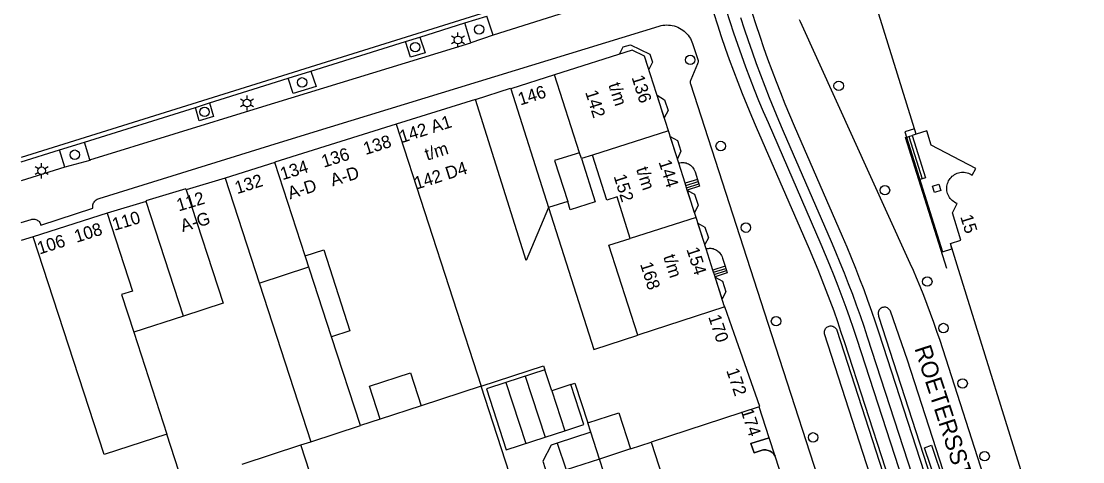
# Model space of a CAD drawing. Extents: x 122462 to 123306, y 485548 to 486417.
# Drawn here: x 122462 to 122587.9, y 486166.7 to 486218.9 of the extents above; entities that cross this region are included whole.
import ezdxf

# ---------------------------------------------------------------- set-up
doc = ezdxf.new("R2010")
doc.units = 0
for name, color, linetype in [('Level 1', 7, 'Continuous'), ('Level 10', 7, 'Continuous'), ('Level 15', 7, 'Continuous'), ('Level 17', 7, 'Continuous'), ('Level 19', 7, 'Continuous'), ('Level 22', 7, 'Continuous'), ('Level 30', 7, 'Continuous'), ('Level 31', 7, 'Continuous'), ('Level 33', 7, 'Continuous'), ('Level 37', 7, 'Continuous'), ('Level 4', 7, 'Continuous'), ('Level 44', 7, 'Continuous'), ('Level 5', 7, 'Continuous'), ('Level 50', 7, 'Continuous'), ('Level 53', 7, 'Continuous'), ('Level 58', 7, 'Continuous'), ('Level 59', 7, 'Continuous')]:
    doc.layers.add(name, color=color, linetype=linetype)

msp = doc.modelspace()

# ---------------------------------------------------------------- linework, layer by layer
at = {"layer": 'Level 1'}
for p, q in [((122525.28, 486212.56), (122520.08, 486210.91)), ((122520.08, 486210.91), (122524.58, 486196.83)), ((122515.89, 486209.64), (122506.5, 486206.71)), ((122540.01, 486202.1), (122538.79, 486205.93)), ((122492.09, 486202.18), (122486.2, 486200.32)), ((122528.46, 486202.63), (122528.23, 486203.33)), ((122529.78, 486203.05), (122528.46, 486202.63)), ((122540.78, 486199.71), (122540.01, 486202.1)), ((122486.2, 486200.32), (122481.59, 486198.93)), ((122541.03, 486198.91), (122540.78, 486199.71)), ((122542.07, 486195.67), (122541.03, 486198.91)), ((122476.85, 486197.54), (122472.22, 486196.16)), ((122526.84, 486197.55), (122524.58, 486196.83)), ((122472.22, 486196.16), (122463.46, 486193.38)), ((122543.26, 486191.93), (122542.07, 486195.67)), ((122498.83, 486181.53), (122495.72, 486191.11)), ((122544.06, 486189.43), (122543.26, 486191.93)), ((122544.32, 486188.62), (122544.06, 486189.43)), ((122524.14, 486177.61), (122519.51, 486176.1)), ((122520.45, 486163.74), (122516.57, 486175.67)), ((122509.46, 486173.36), (122504.59, 486171.77)), ((122524.16, 486169.62), (122526.5, 486170.38)), ((122529.58, 486170.23), (122525.61, 486168.94)), ((122530.62, 486167.04), (122529.58, 486170.23)), ((122534.28, 486168.24), (122536.73, 486169.04)), ((122533.71, 486157.54), (122530.62, 486167.04))]:
    msp.add_line(p, q, dxfattribs=at)
for points in [[(122568.19, 486205.52), (122562.62, 486223.35), (122611.46, 486238.56), (122612.19, 486236.24)], [(122538.79, 486205.93), (122535.96, 486214.77), (122534.5, 486215.46), (122525.28, 486212.56)], [(122524.58, 486196.83), (122521.93, 486190.55), (122515.89, 486209.64)], [(122506.5, 486206.71), (122492.09, 486202.21), (122492.09, 486202.18)], [(122582.09, 486160.94), (122573.03, 486189.99), (122572.23, 486192.57), (122573.47, 486192.95), (122572.46, 486196.2), (122573.04, 486197.3), (122572.88, 486197.36), (122572.73, 486197.45), (122572.59, 486197.54), (122572.45, 486197.65), (122572.33, 486197.77), (122572.22, 486197.9), (122572.11, 486198.03), (122572.03, 486198.18), (122571.95, 486198.34), (122571.89, 486198.5), (122571.85, 486198.66), (122571.81, 486198.83), (122571.8, 486199), (122571.8, 486199.17), (122571.81, 486199.35), (122571.84, 486199.51), (122571.89, 486199.68), (122571.95, 486199.84), (122572.02, 486199.99), (122572.11, 486200.14), (122572.21, 486200.28), (122572.32, 486200.41), (122572.45, 486200.53), (122572.58, 486200.64), (122572.72, 486200.74), (122572.87, 486200.82), (122573.03, 486200.89), (122573.19, 486200.94), (122573.36, 486200.98), (122573.53, 486201.01), (122573.7, 486201.02), (122573.87, 486201.01), (122574.04, 486200.99), (122574.21, 486200.95), (122574.37, 486200.9), (122574.53, 486200.83), (122574.69, 486200.76), (122574.83, 486200.66), (122575.26, 486201.47), (122569.95, 486204.22), (122569.43, 486205.91), (122568.19, 486205.52)], [(122528.23, 486203.33), (122525.29, 486202.39), (122526.84, 486197.55)], [(122534.27, 486193.18), (122532.7, 486198.1), (122531.49, 486197.72), (122529.78, 486203.05)], [(122481.59, 486198.93), (122481.56, 486199.03), (122476.82, 486197.64), (122476.85, 486197.54)], [(122524.58, 486196.83), (122529.95, 486180.02), (122535.14, 486181.71)], [(122463.46, 486193.38), (122462.03, 486192.92)], [(122535.14, 486181.71), (122531.73, 486192.37), (122534.27, 486193.18)], [(122495.72, 486191.11), (122497.9, 486191.82), (122501.02, 486182.24), (122498.83, 486181.53)], [(122545.46, 486185.07), (122545.41, 486185.2), (122544.32, 486188.62)], [(122549.56, 486173.24), (122549.61, 486173.25), (122546.57, 486181.9), (122545.46, 486185.07)], [(122504.59, 486171.77), (122503.32, 486175.68), (122508.19, 486177.27), (122509.46, 486173.36)], [(122516.57, 486175.67), (122523.99, 486178.08), (122524.14, 486177.61)], [(122519.51, 486176.1), (122517.2, 486175.35), (122519.55, 486168.12), (122524.16, 486169.62)], [(122526.5, 486170.38), (122528.77, 486171.12), (122527.23, 486175.86)], [(122527.23, 486175.86), (122527.7, 486176.01), (122529.23, 486171.33)], [(122555.15, 486155.94), (122551.45, 486167.4), (122551.36, 486167.51), (122551.28, 486167.62), (122551.19, 486167.72), (122551.09, 486167.81), (122550.98, 486167.9), (122550.86, 486167.97), (122550.73, 486168.03), (122550.6, 486168.07), (122550.47, 486168.11), (122550.33, 486168.13), (122550.19, 486168.13), (122550.05, 486168.12), (122549.92, 486168.1), (122549.78, 486168.06), (122548.94, 486167.79), (122548.58, 486168.87), (122550.74, 486169.57), (122549.56, 486173.24)], [(122529.23, 486171.33), (122532.89, 486172.52), (122534.28, 486168.24)], [(122525.61, 486168.94), (122524.87, 486168.69), (122523.9, 486166.79), (122524.46, 486165.04)], [(122536.73, 486169.04), (122539.84, 486159.53), (122533.71, 486157.54)]]:
    msp.add_lwpolyline(points, dxfattribs=at)
at = {"layer": 'Level 10'}
for points in [[(122536.47, 486213.17), (122535.96, 486214.77), (122534.5, 486215.46), (122533, 486214.99), (122533.43, 486215.85), (122534.3, 486216.11), (122536.6, 486215.02), (122536.91, 486214.05), (122536.47, 486213.17)], [(122538.3, 486207.44), (122537.44, 486210.14), (122538.34, 486209.61), (122538.75, 486208.34), (122538.3, 486207.44)], [(122571.28, 486191.58), (122572.42, 486191.93), (122572.23, 486192.57), (122573.47, 486192.95), (122572.46, 486196.2), (122573.04, 486197.3), (122572.88, 486197.36), (122572.73, 486197.45), (122572.59, 486197.54), (122572.45, 486197.65), (122572.33, 486197.77), (122572.22, 486197.9), (122572.11, 486198.03), (122572.03, 486198.18), (122571.95, 486198.34), (122571.89, 486198.5), (122571.85, 486198.66), (122571.81, 486198.83), (122571.8, 486199), (122571.8, 486199.17), (122571.81, 486199.35), (122571.84, 486199.51), (122571.89, 486199.68), (122571.95, 486199.84), (122572.02, 486199.99), (122572.11, 486200.14), (122572.21, 486200.28), (122572.32, 486200.41), (122572.45, 486200.53), (122572.58, 486200.64), (122572.72, 486200.74), (122572.87, 486200.82), (122573.03, 486200.89), (122573.19, 486200.94), (122573.36, 486200.98), (122573.53, 486201.01), (122573.7, 486201.02), (122573.87, 486201.01), (122574.04, 486200.99), (122574.21, 486200.95), (122574.37, 486200.9), (122574.53, 486200.83), (122574.69, 486200.76), (122574.83, 486200.66), (122575.26, 486201.47), (122569.95, 486204.22), (122569.43, 486205.91), (122568.19, 486205.52), (122567.99, 486206.15), (122566.84, 486205.79), (122571.28, 486191.58)], [(122539.85, 486202.6), (122539.01, 486205.25), (122539.86, 486204.78), (122540.27, 486203.5), (122539.85, 486202.6)], [(122541.89, 486196.22), (122541.04, 486198.87), (122541.9, 486198.42), (122542.31, 486197.12), (122541.89, 486196.22)], [(122543.1, 486192.44), (122542.28, 486194.99), (122543.12, 486194.49), (122543.53, 486193.23), (122543.1, 486192.44)], [(122545.16, 486186), (122544.33, 486188.58), (122545.19, 486188.13), (122545.6, 486186.86), (122545.16, 486186)], [(122551.45, 486167.4), (122550.74, 486169.57), (122548.58, 486168.87), (122548.94, 486167.79), (122549.78, 486168.06), (122549.92, 486168.1), (122550.05, 486168.12), (122550.19, 486168.13), (122550.33, 486168.13), (122550.47, 486168.11), (122550.6, 486168.07), (122550.73, 486168.03), (122550.86, 486167.97), (122550.98, 486167.9), (122551.09, 486167.81), (122551.19, 486167.72), (122551.28, 486167.62), (122551.36, 486167.51), (122551.45, 486167.4)]]:
    msp.add_lwpolyline(points, dxfattribs=at)
at = {"layer": 'Level 15'}
for p, q in [((122509.32, 486217.03), (122514.66, 486218.7)), ((122514.66, 486218.7), (122517.25, 486219.51)), ((122496.37, 486212.98), (122507.6, 486216.49)), ((122507.6, 486216.49), (122509.32, 486217.03)), ((122493.69, 486212.14), (122496.37, 486212.98)), ((122469.53, 486204.58), (122482.68, 486208.7)), ((122482.68, 486208.7), (122484.37, 486209.23)), ((122462.03, 486202.24), (122466.58, 486203.67)), ((122466.58, 486203.67), (122469.53, 486204.58))]:
    msp.add_line(p, q, dxfattribs=at)
for points in [[(122527.91, 486223.37), (122462.03, 486202.76)], [(122484.37, 486209.23), (122489.52, 486210.84), (122493.69, 486212.14)]]:
    msp.add_lwpolyline(points, dxfattribs=at)
at = {"layer": 'Level 17'}
for p, q in [((122515.34, 486216.36), (122514.66, 486218.7)), ((122518.02, 486217.27), (122517.25, 486219.51)), ((122518.02, 486217.27), (122515.34, 486216.36)), ((122467.2, 486201.6), (122466.58, 486203.67)), ((122470.15, 486202.49), (122469.53, 486204.58)), ((122467.2, 486201.6), (122462.03, 486200.01))]:
    msp.add_line(p, q, dxfattribs=at)
for points in [[(122527.86, 486220.37), (122526.55, 486219.94), (122518.02, 486217.27)], [(122590.17, 486121.94), (122584.5, 486139.44), (122576.84, 486163), (122571, 486181.08), (122570.64, 486182.15), (122570.26, 486183.22), (122569.87, 486184.29), (122569.47, 486185.35), (122569.06, 486186.41), (122568.64, 486187.46), (122568.21, 486188.51), (122567.84, 486189.36), (122567.46, 486190.22), (122567.08, 486191.07), (122554.44, 486218.82), (122554.34, 486219.06)], [(122462.03, 486195.07), (122463.19, 486195.43), (122463.3, 486195.46), (122463.42, 486195.47), (122463.54, 486195.46), (122463.65, 486195.44), (122463.76, 486195.41), (122463.87, 486195.37), (122463.97, 486195.31), (122464.06, 486195.24), (122464.15, 486195.16), (122464.22, 486195.07), (122464.28, 486194.97), (122464.33, 486194.86), (122464.37, 486194.75), (122470.54, 486196.77), (122470.53, 486196.9), (122470.53, 486197.02), (122470.54, 486197.14), (122470.58, 486197.26), (122470.62, 486197.38), (122470.68, 486197.48), (122470.75, 486197.58), (122470.84, 486197.68), (122470.93, 486197.75), (122471.03, 486197.82), (122471.14, 486197.88), (122471.26, 486197.92), (122491.5, 486204.19), (122496.76, 486205.82), (122537.7, 486218.32), (122537.91, 486218.38), (122538.14, 486218.42), (122538.36, 486218.44), (122538.58, 486218.46), (122538.81, 486218.45), (122539.03, 486218.43), (122539.25, 486218.39), (122539.47, 486218.34), (122539.69, 486218.27), (122539.9, 486218.19), (122540.1, 486218.09), (122540.3, 486217.98), (122540.48, 486217.86), (122540.66, 486217.72), (122540.83, 486217.57), (122540.99, 486217.41), (122541.13, 486217.24), (122541.26, 486217.05), (122541.39, 486216.86), (122541.49, 486216.67), (122541.58, 486216.46), (122541.66, 486216.25), (122542.28, 486214.37), (122542.3, 486214.27), (122542.31, 486214.17), (122542.31, 486214.07), (122542.29, 486213.97)], [(122470.15, 486202.49), (122490.18, 486208.64), (122515.34, 486216.36)], [(122509.32, 486217.03), (122509.92, 486215.17), (122508.19, 486214.64), (122507.6, 486216.49)], [(122542.29, 486213.97), (122542.25, 486213.87), (122541.43, 486211.98), (122541.4, 486211.88), (122541.38, 486211.78), (122541.37, 486211.68), (122541.38, 486211.58), (122541.4, 486211.48), (122550.59, 486183.12), (122558.28, 486159.38)], [(122496.37, 486212.98), (122496.99, 486211.16), (122494.27, 486210.34), (122493.69, 486212.14)], [(122515.89, 486209.64), (122520.06, 486210.96), (122520.08, 486210.91)], [(122484.37, 486209.23), (122484.85, 486207.63), (122483.15, 486207.09), (122482.68, 486208.7)], [(122470.15, 486202.49), (122470.18, 486202.41), (122467.2, 486201.6)], [(122580.29, 486138.1), (122567.15, 486178.75), (122565.12, 486184.54), (122565.07, 486184.64), (122565.01, 486184.73), (122564.94, 486184.81), (122564.86, 486184.88), (122564.77, 486184.94), (122564.67, 486184.99), (122564.56, 486185.02), (122564.45, 486185.03), (122564.34, 486185.03), (122564.24, 486185.01), (122564.13, 486184.98), (122564.03, 486184.93), (122563.94, 486184.87), (122563.86, 486184.79), (122563.79, 486184.71), (122563.74, 486184.62), (122563.7, 486184.52), (122563.67, 486184.41), (122563.66, 486184.3), (122563.66, 486184.19), (122563.69, 486184.08), (122563.72, 486183.98), (122578.73, 486137.61)], [(122566.45, 486153.65), (122557.3, 486181.86), (122557.28, 486181.97), (122557.28, 486182.08), (122557.29, 486182.19), (122557.32, 486182.3), (122557.36, 486182.4), (122557.42, 486182.49), (122557.49, 486182.57), (122557.57, 486182.65), (122557.66, 486182.71), (122557.76, 486182.76), (122557.87, 486182.79), (122557.98, 486182.81), (122558.09, 486182.81), (122558.2, 486182.8), (122558.3, 486182.77), (122558.4, 486182.72), (122558.5, 486182.67), (122558.58, 486182.59), (122558.65, 486182.51), (122558.71, 486182.42), (122558.76, 486182.32), (122567.58, 486155.07)]]:
    msp.add_lwpolyline(points, dxfattribs=at)
at = {"layer": 'Level 19'}
for p, q in [((122529.58, 486170.23), (122529.23, 486171.33)), ((122534.28, 486168.24), (122530.62, 486167.04))]:
    msp.add_line(p, q, dxfattribs=at)
msp.add_lwpolyline([(122528.46, 486202.63), (122530.09, 486197.5), (122527.15, 486196.56), (122526.84, 486197.55)], dxfattribs=at)
at = {"layer": 'Level 22'}
for p, q in [((122542.23, 486200.17), (122542.49, 486199.37)), ((122571.79, 486189.6), (122568.5, 486200.1)), ((122545.52, 486189.89), (122545.77, 486189.09))]:
    msp.add_line(p, q, dxfattribs=at)
for points in [[(122540.01, 486202.1), (122540.15, 486202.14), (122540.3, 486202.16), (122540.45, 486202.17), (122540.6, 486202.16), (122540.75, 486202.14), (122540.89, 486202.11), (122541.03, 486202.06), (122541.17, 486202), (122541.3, 486201.93), (122541.42, 486201.85), (122541.54, 486201.74), (122541.65, 486201.63), (122541.74, 486201.5), (122541.82, 486201.37), (122541.89, 486201.22), (122541.94, 486201.08), (122542.23, 486200.17)], [(122543.26, 486191.93), (122543.4, 486191.97), (122543.53, 486191.99), (122543.67, 486192.01), (122543.81, 486192.01), (122543.95, 486191.99), (122544.09, 486191.97), (122544.23, 486191.92), (122544.35, 486191.87), (122544.48, 486191.8), (122544.59, 486191.72), (122544.7, 486191.63), (122544.8, 486191.53), (122544.9, 486191.41), (122545, 486191.28), (122545.08, 486191.15), (122545.15, 486191), (122545.21, 486190.85), (122545.52, 486189.89)]]:
    msp.add_lwpolyline(points, dxfattribs=at)
at = {"layer": 'Level 30'}
for p, q in [((122568.19, 486205.52), (122567.68, 486205.36)), ((122542.23, 486200.17), (122540.78, 486199.71)), ((122545.52, 486189.89), (122544.06, 486189.43))]:
    msp.add_line(p, q, dxfattribs=at)
for points in [[(122567.68, 486205.36), (122569.26, 486200.34), (122568.5, 486200.1)], [(122570.34, 486198.61), (122570.1, 486199.37), (122570.87, 486199.61), (122571.11, 486198.85), (122570.34, 486198.61)]]:
    msp.add_lwpolyline(points, dxfattribs=at)
at = {"layer": 'Level 31'}
for p, q in [((122542.49, 486199.37), (122541.03, 486198.91)), ((122545.77, 486189.09), (122544.32, 486188.62))]:
    msp.add_line(p, q, dxfattribs=at)
msp.add_lwpolyline([(122568.5, 486200.1), (122566.92, 486205.12), (122567.68, 486205.36)], dxfattribs=at)
at = {"layer": 'Level 33'}
for p, q in [((122567.3, 486205.24), (122568.88, 486200.22)), ((122540.86, 486199.44), (122542.32, 486199.91)), ((122540.95, 486199.17), (122542.4, 486199.64)), ((122544.15, 486189.16), (122545.6, 486189.62)), ((122544.23, 486188.89), (122545.69, 486189.36))]:
    msp.add_line(p, q, dxfattribs=at)
at = {"layer": 'Level 37'}
for points in [[(122576.6, 486128.84), (122559.71, 486180.8), (122559.29, 486182.05), (122558.87, 486183.3), (122558.43, 486184.54), (122557.97, 486185.78), (122557.5, 486187.01), (122557.02, 486188.24), (122556.53, 486189.46), (122556.02, 486190.68), (122555.51, 486191.89), (122549.25, 486206.3), (122548.68, 486207.62), (122548.12, 486208.95), (122547.59, 486210.29), (122547.06, 486211.63), (122546.55, 486212.98), (122546.05, 486214.33), (122545.57, 486215.69), (122545.1, 486217.05), (122544.65, 486218.42), (122544.21, 486219.79)], [(122545.62, 486220.23), (122546.06, 486218.87), (122546.51, 486217.52), (122546.97, 486216.17), (122547.45, 486214.83), (122547.94, 486213.49), (122548.44, 486212.16), (122548.96, 486210.83), (122549.49, 486209.51), (122550.04, 486208.2), (122550.6, 486206.89), (122556.86, 486192.48), (122557.39, 486191.26), (122557.9, 486190.03), (122558.4, 486188.79), (122558.89, 486187.55), (122559.36, 486186.3), (122559.82, 486185.04), (122560.26, 486183.79), (122560.7, 486182.53), (122561.12, 486181.26), (122578, 486129.3)], [(122581.38, 486127.83), (122563.78, 486181.96), (122563.35, 486183.25), (122562.91, 486184.53), (122562.45, 486185.81), (122561.99, 486187.09), (122561.5, 486188.36), (122561.01, 486189.63), (122560.5, 486190.89), (122559.98, 486192.14), (122559.44, 486193.39), (122553.76, 486206.47), (122553.2, 486207.78), (122552.65, 486209.09), (122552.12, 486210.42), (122551.6, 486211.74), (122551.09, 486213.08), (122550.59, 486214.41), (122550.11, 486215.76), (122549.65, 486217.1), (122549.19, 486218.46), (122548.75, 486219.81)], [(122547.34, 486219.36), (122547.79, 486217.99), (122548.24, 486216.63), (122548.72, 486215.26), (122549.2, 486213.91), (122549.7, 486212.56), (122550.22, 486211.21), (122550.74, 486209.87), (122551.28, 486208.53), (122551.84, 486207.2), (122552.4, 486205.88), (122558.09, 486192.8), (122558.62, 486191.57), (122559.13, 486190.33), (122559.63, 486189.08), (122560.12, 486187.83), (122560.6, 486186.57), (122561.06, 486185.31), (122561.51, 486184.05), (122561.95, 486182.77), (122562.37, 486181.5), (122579.98, 486127.37)]]:
    msp.add_lwpolyline(points, dxfattribs=at)
at = {"layer": 'Level 4'}
for p, q in [((122528.23, 486203.33), (122525.28, 486212.56)), ((122506.5, 486206.71), (122516.57, 486175.67)), ((122538.79, 486205.93), (122529.78, 486203.05)), ((122495.72, 486191.11), (122492.09, 486202.18)), ((122486.2, 486200.32), (122496.36, 486169.09)), ((122542.07, 486195.67), (122534.27, 486193.18)), ((122545.46, 486185.07), (122535.14, 486181.71)), ((122475.37, 486182.06), (122479.3, 486169.99)), ((122502.26, 486171.01), (122498.83, 486181.53)), ((122524.95, 486175.12), (122524.14, 486177.61)), ((122527.23, 486175.86), (122524.95, 486175.12)), ((122516.57, 486175.67), (122509.46, 486173.36)), ((122549.56, 486173.24), (122536.73, 486169.04)), ((122496.36, 486169.09), (122502.26, 486171.01)), ((122504.59, 486171.77), (122502.26, 486171.01)), ((122488.23, 486166.45), (122495.19, 486168.71)), ((122495.19, 486168.71), (122496.36, 486169.09)), ((122525.61, 486168.94), (122526.65, 486165.76))]:
    msp.add_line(p, q, dxfattribs=at)
for points in [[(122472.22, 486196.16), (122475.22, 486186.94), (122473.92, 486186.52), (122475.37, 486182.06)], [(122479.3, 486169.99), (122471.86, 486167.57), (122463.46, 486193.38)]]:
    msp.add_lwpolyline(points, dxfattribs=at)
at = {"layer": 'Level 44'}
msp.add_lwpolyline([(122570.62, 486164.07), (122569.14, 486168.38), (122569.99, 486168.67), (122571.47, 486164.36), (122570.62, 486164.07)], dxfattribs=at)
at = {"layer": 'Level 5'}
for p, q in [((122481.26, 486183.98), (122476.85, 486197.54)), ((122490.25, 486187.87), (122496.14, 486189.79)), ((122481.26, 486183.98), (122475.37, 486182.06)), ((122519.51, 486176.1), (122521.86, 486168.87)), ((122521.81, 486176.85), (122524.16, 486169.62)), ((122524.95, 486175.12), (122526.5, 486170.38)), ((122481.2, 486164.16), (122479.3, 486169.99)), ((122530.62, 486167.04), (122526.65, 486165.76))]:
    msp.add_line(p, q, dxfattribs=at)
for points in [[(122481.59, 486198.93), (122485.96, 486185.51), (122481.26, 486183.98)], [(122499.26, 486159.77), (122497.82, 486164.2), (122496.77, 486163.85), (122495.19, 486168.71)]]:
    msp.add_lwpolyline(points, dxfattribs=at)
at = {"layer": 'Level 50'}
for p, q in [((122513.83, 486217.13), (122513.83, 486217.58)), ((122513.44, 486216.91), (122513.05, 486217.13)), ((122513.44, 486216.46), (122513.05, 486216.23)), ((122513.83, 486215.78), (122513.83, 486216.23)), ((122514.61, 486217.13), (122514.22, 486216.91)), ((122514.61, 486216.23), (122514.22, 486216.46)), ((122488.81, 486209.66), (122488.81, 486210.11)), ((122488.42, 486209.44), (122488.03, 486209.66)), ((122488.42, 486208.99), (122488.03, 486208.76)), ((122488.81, 486208.31), (122488.81, 486208.76)), ((122489.59, 486209.66), (122489.2, 486209.44)), ((122489.59, 486208.76), (122489.2, 486208.99)), ((122464.06, 486201.42), (122463.67, 486201.64)), ((122464.06, 486200.97), (122463.67, 486200.74)), ((122464.45, 486201.64), (122464.45, 486202.09)), ((122465.23, 486201.64), (122464.84, 486201.42)), ((122465.23, 486200.74), (122464.84, 486200.97)), ((122464.45, 486200.29), (122464.45, 486200.74))]:
    msp.add_line(p, q, dxfattribs=at)
for centre in [(122513.83, 486216.68), (122488.81, 486209.21), (122464.45, 486201.19)]:
    msp.add_circle(centre, 0.45, dxfattribs=at)
at = {"layer": 'Level 53'}
for centre in [(122516.34, 486217.93), (122508.76, 486215.84), (122541.37, 486214.32), (122495.34, 486211.66), (122558.98, 486211.25), (122483.77, 486208.16), (122544.99, 486204.12), (122468.38, 486203.09), (122564.47, 486198.89), (122547.97, 486194.45), (122569.49, 486188.07), (122551.55, 486183.37), (122571.4, 486182.56), (122573.68, 486176), (122555.95, 486169.61), (122576.29, 486167.38)]:
    msp.add_circle(centre, 0.56, dxfattribs=at)

# ---------------------------------------------------------------- texts
at = {"layer": 'Level 58'}
for s, rotation, p in [('136', 287.7211, (122534.4, 486212.26)), ('146', 17.5917, (122521.22, 486208.91)), ('t/m', 287.7211, (122531.65, 486211.38)), ('142', 287.7211, (122528.9, 486210.5)), ('142 A1', 17.6187, (122507.16, 486204.46)), ('138', 17.4594, (122502.87, 486203.05)), ('136', 17.4594, (122497.91, 486201.54)), ('t/m', 17.6187, (122510.17, 486202.38)), ('134', 17.4594, (122493.02, 486200.06)), ('142 D4', 17.6187, (122508.9, 486198.95)), ('144', 287.7211, (122537.6, 486202.24)), ('A-D', 17.4594, (122498.96, 486199.32)), ('t/m', 287.7211, (122534.94, 486201.4)), ('132', 17.4594, (122487.63, 486198.41)), ('A-D', 17.4594, (122493.91, 486197.79)), ('152', 287.7211, (122532.27, 486200.54)), ('112', 16.7437, (122480.71, 486196.36)), ('110', 16.5107, (122473.08, 486194.07)), ('A-G', 16.7437, (122481.17, 486193.92)), ('15', 287.3293, (122573.38, 486195.75)), ('108', 17.6081, (122468.59, 486192.65)), ('106', 17.6035, (122464.2, 486191.26)), ('154', 287.7211, (122540.91, 486191.89)), ('t/m', 287.7211, (122538.16, 486191.02)), ('168', 287.7211, (122535.41, 486190.13)), ('170', 288.6349, (122543.49, 486183.88)), ('172', 288.6349, (122545.63, 486177.54)), ('174', 287.9109, (122547.35, 486172.77))]:
    msp.add_text(s, height=1.5, rotation=rotation, dxfattribs=at).set_placement(p)
at = {"layer": 'Level 59'}
msp.add_text('ROETERSSTRAAT', height=2, rotation=287.9693, dxfattribs=at).set_placement((122567.95, 486180.16))

doc.saveas('drawing.dxf')
